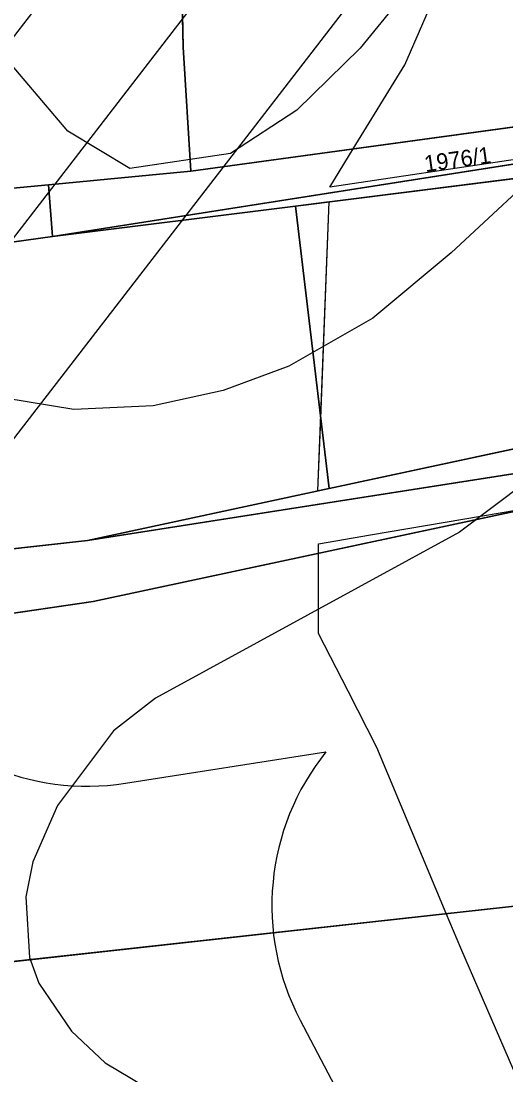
# Model space of a CAD drawing. Extents: x -706130 to -698555, y -971544 to -967260.
# Drawn here: x -703774.7 to -703715.5, y -970191.3 to -970062.6 of the extents above; entities that cross this region are included whole.
import ezdxf

# ---------------------------------------------------------------- set-up
doc = ezdxf.new("R2010")
doc.units = 0
for name, color, linetype in [('BPEJ hranice S', 7, 'Continuous'), ('BPEJ I-II trida ochrany S', 7, 'Continuous'), ('Docházková izochrona - VLAK N', 7, 'Continuous'), ('Elektro VVN nadzemní 110 S', 7, 'Continuous'), ('KN_Hranice_parcel', 7, 'Continuous'), ('KN_Parcelni cisla', 7, 'Continuous'), ('KN_Polygon parcely', 7, 'Continuous'), ('KN_POZEMKY_10_LESNI POZEMEK', 7, 'Continuous'), ('KN_POZEMKY_14_OSTATNI PLOCHA', 7, 'Continuous'), ('KN_POZEMKY_2_ORNA PUDA', 7, 'Continuous'), ('KN_POZEMKY_7_TTP', 7, 'Continuous'), ('KN_VYUZITI_17_ostatni plocha_ostatni komunikace', 7, 'Continuous'), ('OP ELE VN_VVN_trafostanice', 7, 'Continuous'), ('OP lesa 30 m', 7, 'Continuous'), ('Plochy lesní všeobecné S', 7, 'Continuous'), ('Plochy smíšené nezastavěného území všeobecné S', 7, 'Continuous'), ('Plochy zemědělské všeobecné CELEK S', 7, 'Continuous'), ('Regulační bloky v krajině S', 7, 'Continuous'), ('VÝŠKOPIS_vrstevnice hlavní', 7, 'Continuous'), ('VÝŠKOPIS_vrstevnice zesílená', 7, 'Continuous')]:
    doc.layers.add(name, color=color, linetype=linetype)

msp = doc.modelspace()

# ---------------------------------------------------------------- linework, layer by layer
at = {"layer": 'BPEJ hranice S'}
for points in [[(-703630.84, -970066.51), (-703694.35, -970076.49), (-703714.09, -970079.46), (-703737.03, -970082.91), (-703734.16, -970078.23), (-703727.86, -970067.95), (-703721.66, -970053.7), (-703710.51, -970039.44), (-703701.15, -970022.5), (-703700.21, -970020.75), (-703662.54, -970015.73), (-703662.07, -970012.54), (-703662.22, -970011.4), (-703662.68, -970008.09), (-703660.12, -970006.54), (-703663.21, -970006.89), (-703639.54, -969992.66)], [(-703584.65, -970101.63), (-703632.86, -970103.3), (-703669.08, -970100.67), (-703702.23, -970112.19), (-703737.12, -970119.68), (-703738.48, -970119.97), (-703737.1, -970084.68), (-703658.73, -970074.83), (-703645.23, -970073.63), (-703533.48, -970063.59)], [(-703712.99, -970194.37), (-703721.04, -970175.78), (-703722.8, -970171.56), (-703731.27, -970151.3), (-703734.78, -970144.43), (-703738.39, -970137.36), (-703738.39, -970127.59), (-703738.39, -970126.43), (-703732.05, -970125.35), (-703711.68, -970121.88), (-703709.95, -970121.51), (-703701.37, -970168.64), (-703701.97, -970168.73), (-703701.95, -970168.81), (-703713.92, -970170.95), (-703707.62, -970182.89), (-703660.48, -970173.94), (-703659.47, -970172), (-703655.23, -970162.65), (-703570.53, -970161.82), (-703450.72, -970210.98)]]:
    msp.add_lwpolyline(points, dxfattribs=at)
at = {"layer": 'BPEJ I-II trida ochrany S'}
for p, q in [((-703753.98, -970080.95), (-703734.16, -970078.23)), ((-703771.36, -970082.59), (-703753.98, -970080.95)), ((-703770.88, -970088.93), (-703771.36, -970082.59)), ((-703737.1, -970084.68), (-703741.2, -970085.2)), ((-703738.13, -970111.13), (-703737.1, -970084.68)), ((-703741.2, -970085.2), (-703770.88, -970088.93)), ((-703738.48, -970119.97), (-703738.13, -970111.13)), ((-703766.62, -970126.02), (-703738.48, -970119.97)), ((-703738.48, -970119.97), (-703738.48, -970119.97)), ((-703854.48, -970135.85), (-703766.62, -970126.02)), ((-703738.39, -970127.59), (-703765.94, -970133.47)), ((-703765.94, -970133.47), (-703792.93, -970137.4))]:
    msp.add_line(p, q, dxfattribs=at)
for points in [[(-703734.16, -970078.23), (-703734.16, -970078.23), (-703727.86, -970067.95), (-703721.66, -970053.7), (-703710.51, -970039.44), (-703701.15, -970022.5), (-703700.21, -970020.75)], [(-703722.8, -970171.56), (-703722.8, -970171.56), (-703731.27, -970151.3), (-703734.78, -970144.43), (-703738.39, -970137.36), (-703738.39, -970127.59)], [(-703709.42, -970220.99), (-703709.42, -970220.99), (-703709.27, -970213.27), (-703712.99, -970194.37), (-703721.04, -970175.78), (-703722.8, -970171.56)]]:
    msp.add_lwpolyline(points, dxfattribs=at)
at = {"layer": 'Docházková izochrona - VLAK N'}
msp.add_circle((-704165.45, -969778.77), 800, dxfattribs=at)
at = {"layer": 'Elektro VVN nadzemní 110 S'}
for points in [[(-700677.68, -968389.53), (-700720.3, -968520.31), (-700885.11, -968619.17), (-701029.75, -968695.32), (-701213.15, -968797.17), (-701387.47, -968896.72), (-701622.95, -968906.84), (-701850.91, -968917.01), (-702086.18, -968927.59), (-702287, -968936.09), (-702541.24, -968947.7), (-702750.65, -968956.72), (-702961.96, -969032.29), (-703136.1, -969256.65), (-703287.02, -969447.51), (-703413.53, -969614.39), (-703545.7, -969788.25), (-703681.76, -969967.4), (-703806.77, -970129.36), (-703869.25, -970324.03), (-703923.83, -970499.99), (-703982.93, -970684.04), (-704154.48, -970835.91), (-704335.28, -970994.23)], [(-701037.45, -968682.44), (-701220.87, -968784.31), (-701391.86, -968881.84), (-701623.29, -968891.84), (-701851.27, -968902.01), (-702086.7, -968912.6), (-702287.46, -968921.09), (-702541.56, -968932.7), (-702753.57, -968941.78), (-702971.28, -969019.79), (-703148, -969247.53), (-703298.94, -969438.41), (-703425.51, -969605.35), (-703557.68, -969779.23), (-703693.68, -969958.3), (-703820.28, -970122.34), (-703883.55, -970319.51), (-703938.11, -970495.43), (-703995.91, -970675.44), (-704164.34, -970824.61), (-704345.28, -970983.05), (-704345.55, -970983.3)]]:
    msp.add_lwpolyline(points, dxfattribs=at)
at = {"layer": 'KN_Hranice_parcel'}
for p, q in [((-703753.98, -970080.95), (-703631.57, -970064.18)), ((-703771.36, -970082.59), (-703753.98, -970080.95)), ((-703777, -970083.13), (-703771.36, -970082.59)), ((-703771.36, -970082.59), (-703770.88, -970088.93)), ((-703770.88, -970088.93), (-703741.2, -970085.2)), ((-703741.2, -970085.2), (-703737.12, -970119.68)), ((-703737.12, -970119.68), (-703766.62, -970126.02)), ((-703714.1, -970170.6), (-703843.22, -970184.9))]:
    msp.add_line(p, q, dxfattribs=at)
for points in [[(-703404.51, -970004.05), (-703441.55, -970002.12), (-703532.52, -970024.69), (-703549.03, -970029.83), (-703569.73, -970037.36), (-703630.86, -970066.93), (-703770.88, -970088.93)], [(-703755.86, -970024.35), (-703754.92, -970065.8), (-703753.98, -970080.95)], [(-703533.48, -970063.59), (-703645.23, -970073.63), (-703658.73, -970074.83), (-703741.2, -970085.2)], [(-703895.48, -970107.17), (-703816.5, -970095.25), (-703770.88, -970088.93)], [(-703737.12, -970119.68), (-703702.23, -970112.19), (-703669.08, -970100.67), (-703632.86, -970103.3)], [(-703766.62, -970126.02), (-703701.13, -970115.77), (-703668.56, -970106.47), (-703632.86, -970103.3)], [(-703709.95, -970121.51), (-703765.94, -970133.47), (-703792.93, -970137.4)], [(-703766.62, -970126.02), (-703880.82, -970138.8), (-703959.54, -970148.75), (-703988.89, -970158.47)]]:
    msp.add_lwpolyline(points, dxfattribs=at)
at = {"layer": 'KN_Polygon parcely'}
for points in [[(-703453.18, -969973.09), (-703536.77, -969994.39), (-703596.82, -970006.98), (-703713.64, -970022.54), (-703736.66, -970022.5), (-703755.86, -970024.35), (-703754.92, -970065.8), (-703753.98, -970080.95), (-703631.57, -970064.18), (-703581.15, -970030.93), (-703575.77, -970029.17), (-703533.33, -970021.77), (-703441.2, -969999.8), (-703378.41, -969994.14), (-703409.48, -969970.36)], [(-703770.88, -970088.93), (-703630.86, -970066.93), (-703569.73, -970037.36), (-703549.03, -970029.83), (-703532.52, -970024.69), (-703441.55, -970002.12), (-703404.51, -970004.05), (-703363.7, -970004.94), (-703348.61, -970007.02), (-703348.12, -970002), (-703365.33, -969998.75), (-703405.57, -969999.83), (-703441.2, -969999.8), (-703533.33, -970021.77), (-703572.28, -970036.04), (-703631.57, -970064.18), (-703753.98, -970080.95), (-703771.36, -970082.59)], [(-703770.88, -970088.93), (-703741.2, -970085.2), (-703658.73, -970074.83), (-703645.23, -970073.63), (-703533.48, -970063.59), (-703443.34, -970047.08), (-703395.77, -970043.37), (-703440.19, -970042.36), (-703543.12, -970058.76), (-703597.68, -970059.34), (-703579.89, -970044.43), (-703569.93, -970040.02), (-703550.64, -970032.73), (-703533.84, -970028.57), (-703440.66, -970005.74), (-703404.51, -970004.05), (-703441.55, -970002.12), (-703532.52, -970024.69), (-703549.03, -970029.83), (-703569.73, -970037.36), (-703630.86, -970066.93)], [(-703755.86, -970024.35), (-703780.36, -970026.97), (-703777, -970083.13), (-703771.36, -970082.59), (-703753.98, -970080.95), (-703754.92, -970065.8)], [(-703528.72, -970095.73), (-703527.23, -970062.71), (-703533.48, -970063.59), (-703645.23, -970073.63), (-703658.73, -970074.83), (-703741.2, -970085.2), (-703737.12, -970119.68), (-703702.23, -970112.19), (-703669.08, -970100.67), (-703632.86, -970103.3), (-703584.65, -970101.63)], [(-703895.48, -970107.17), (-703816.5, -970095.25), (-703770.88, -970088.93), (-703771.36, -970082.59), (-703777, -970083.13), (-703808.4, -970086.14), (-703893.41, -970099.95), (-703936.29, -970102.31), (-704002.53, -970131.79), (-703989.92, -970135.7), (-703934.62, -970109.2)], [(-703741.2, -970085.2), (-703770.88, -970088.93), (-703816.5, -970095.25), (-703895.48, -970107.17), (-703962.11, -970142.52), (-703995.3, -970153.79), (-703988.89, -970158.47), (-703959.54, -970148.75), (-703880.82, -970138.8), (-703766.62, -970126.02), (-703737.12, -970119.68)], [(-703527.12, -970099.52), (-703528.72, -970095.73), (-703584.65, -970101.63), (-703632.86, -970103.3), (-703668.56, -970106.47), (-703701.13, -970115.77), (-703766.62, -970126.02), (-703880.82, -970138.8), (-703959.54, -970148.75), (-703988.89, -970158.47), (-703949.79, -970157.02), (-703792.93, -970137.4), (-703765.94, -970133.47), (-703709.95, -970121.51), (-703667.12, -970112.26), (-703655.52, -970110.86), (-703629.06, -970109.21), (-703554.49, -970103.46)], [(-703766.62, -970126.02), (-703701.13, -970115.77), (-703668.56, -970106.47), (-703632.86, -970103.3), (-703669.08, -970100.67), (-703702.23, -970112.19), (-703737.12, -970119.68)], [(-703843.22, -970184.9), (-703714.1, -970170.6), (-703703.25, -970168.91), (-703701.37, -970168.64), (-703709.95, -970121.51), (-703765.94, -970133.47), (-703792.93, -970137.4), (-703853.1, -970147.36)]]:
    msp.add_lwpolyline(points, close=True, dxfattribs=at)
msp.add_lwpolyline([(-703103.1, -970216.61), (-703179.97, -970194.21), (-703264.02, -970171.01), (-703371.96, -970147.76), (-703420.94, -970144.86), (-703562.22, -970150.94), (-703511.23, -970177.68), (-703468.7, -970190.64), (-703434.36, -970196.61), (-703430.72, -970200.4), (-703431.33, -970215.29), (-703450.72, -970210.98), (-703570.53, -970161.82), (-703655.23, -970162.65), (-703660.34, -970173.91), (-703707.62, -970182.89), (-703714.1, -970170.6), (-703843.22, -970184.9)], dxfattribs=at)
at = {"layer": 'KN_POZEMKY_10_LESNI POZEMEK'}
for p, q in [((-703770.88, -970088.93), (-703630.86, -970066.93)), ((-703658.73, -970074.83), (-703741.2, -970085.2)), ((-703741.2, -970085.2), (-703770.88, -970088.93)), ((-703737.12, -970119.68), (-703702.23, -970112.19)), ((-703701.13, -970115.77), (-703766.62, -970126.02)), ((-703766.62, -970126.02), (-703737.12, -970119.68))]:
    msp.add_line(p, q, dxfattribs=at)
at = {"layer": 'KN_POZEMKY_14_OSTATNI PLOCHA'}
for p, q in [((-703753.98, -970080.95), (-703631.57, -970064.18)), ((-703630.86, -970066.93), (-703770.88, -970088.93)), ((-703771.36, -970082.59), (-703753.98, -970080.95)), ((-703770.88, -970088.93), (-703771.36, -970082.59)), ((-703766.62, -970126.02), (-703701.13, -970115.77)), ((-703709.95, -970121.51), (-703765.94, -970133.47)), ((-703880.82, -970138.8), (-703766.62, -970126.02)), ((-703765.94, -970133.47), (-703792.93, -970137.4))]:
    msp.add_line(p, q, dxfattribs=at)
at = {"layer": 'KN_POZEMKY_2_ORNA PUDA'}
for p, q in [((-703777, -970083.13), (-703771.36, -970082.59)), ((-703771.36, -970082.59), (-703770.88, -970088.93)), ((-703770.88, -970088.93), (-703741.2, -970085.2)), ((-703741.2, -970085.2), (-703737.12, -970119.68)), ((-703816.5, -970095.25), (-703770.88, -970088.93)), ((-703770.88, -970088.93), (-703816.5, -970095.25)), ((-703737.12, -970119.68), (-703766.62, -970126.02)), ((-703765.94, -970133.47), (-703709.95, -970121.51)), ((-703766.62, -970126.02), (-703880.82, -970138.8)), ((-703792.93, -970137.4), (-703765.94, -970133.47)), ((-703843.22, -970184.9), (-703714.1, -970170.6)), ((-703714.1, -970170.6), (-703843.22, -970184.9))]:
    msp.add_line(p, q, dxfattribs=at)
at = {"layer": 'KN_POZEMKY_7_TTP'}
for p, q in [((-703755.86, -970024.35), (-703754.92, -970065.8)), ((-703754.92, -970065.8), (-703755.86, -970024.35)), ((-703631.57, -970064.18), (-703753.98, -970080.95)), ((-703754.92, -970065.8), (-703753.98, -970080.95)), ((-703753.98, -970080.95), (-703754.92, -970065.8)), ((-703741.2, -970085.2), (-703658.73, -970074.83)), ((-703753.98, -970080.95), (-703771.36, -970082.59)), ((-703771.36, -970082.59), (-703777, -970083.13)), ((-703737.12, -970119.68), (-703741.2, -970085.2)), ((-703702.23, -970112.19), (-703737.12, -970119.68))]:
    msp.add_line(p, q, dxfattribs=at)
at = {"layer": 'KN_VYUZITI_17_ostatni plocha_ostatni komunikace'}
for p, q in [((-703753.98, -970080.95), (-703631.57, -970064.18)), ((-703630.86, -970066.93), (-703770.88, -970088.93)), ((-703771.36, -970082.59), (-703753.98, -970080.95)), ((-703770.88, -970088.93), (-703771.36, -970082.59)), ((-703766.62, -970126.02), (-703701.13, -970115.77)), ((-703709.95, -970121.51), (-703765.94, -970133.47)), ((-703880.82, -970138.8), (-703766.62, -970126.02)), ((-703765.94, -970133.47), (-703792.93, -970137.4))]:
    msp.add_line(p, q, dxfattribs=at)
at = {"layer": 'OP ELE VN_VVN_trafostanice'}
msp.add_lwpolyline([(-704325.46, -971005.57), (-704144.6, -970847.2), (-704144.59, -970847.19), (-704144.54, -970847.15), (-703972.98, -970695.27), (-703972.32, -970694.64), (-703971.65, -970693.93), (-703971.03, -970693.17), (-703970.45, -970692.37), (-703969.94, -970691.54), (-703969.47, -970690.67), (-703969.07, -970689.78), (-703968.72, -970688.86), (-703968.64, -970688.62), (-703909.54, -970504.58), (-703909.5, -970504.43), (-703854.94, -970328.54), (-703793.29, -970136.45), (-703669.88, -969976.56), (-703669.86, -969976.53), (-703669.81, -969976.47), (-703533.76, -969797.33), (-703443.28, -969678.3)], dxfattribs=at)
at = {"layer": 'OP lesa 30 m'}
for p, q in [((-703761.98, -970155.66), (-703737.5, -970151.83)), ((-703740.64, -970184.59), (-703734.16, -970196.88))]:
    msp.add_line(p, q, dxfattribs=at)
for centre, start, end in [((-703766.62, -970126.02), 148.0728, 278.8953), ((-703714.1, -970170.6), 141.2633, 207.8008)]:
    msp.add_arc(centre, 30, start, end, dxfattribs=at)
at = {"layer": 'Plochy lesní všeobecné S'}
for p, q in [((-703630.86, -970066.93), (-703770.88, -970088.93)), ((-703741.2, -970085.2), (-703658.73, -970074.83)), ((-703770.88, -970088.93), (-703741.2, -970085.2)), ((-703702.23, -970112.19), (-703737.12, -970119.68)), ((-703766.62, -970126.02), (-703701.13, -970115.77)), ((-703737.12, -970119.68), (-703766.62, -970126.02))]:
    msp.add_line(p, q, dxfattribs=at)
at = {"layer": 'Plochy smíšené nezastavěného území všeobecné S'}
for p, q in [((-703741.2, -970085.2), (-703737.12, -970119.68)), ((-703737.12, -970119.68), (-703702.23, -970112.19))]:
    msp.add_line(p, q, dxfattribs=at)
for points in [[(-703770.88, -970088.93), (-703630.86, -970066.93), (-703569.73, -970037.36)], [(-703533.48, -970063.59), (-703645.23, -970073.63), (-703658.73, -970074.83), (-703741.2, -970085.2)], [(-703631.57, -970064.18), (-703753.98, -970080.95), (-703771.36, -970082.59), (-703770.88, -970088.93)]]:
    msp.add_lwpolyline(points, dxfattribs=at)
at = {"layer": 'Plochy zemědělské všeobecné CELEK S'}
for p, q in [((-703753.98, -970080.95), (-703631.57, -970064.18)), ((-703771.36, -970082.59), (-703753.98, -970080.95)), ((-703770.88, -970088.93), (-703771.36, -970082.59)), ((-703741.2, -970085.2), (-703770.88, -970088.93)), ((-703737.12, -970119.68), (-703741.2, -970085.2)), ((-703701.13, -970115.77), (-703766.62, -970126.02)), ((-703766.62, -970126.02), (-703737.12, -970119.68))]:
    msp.add_line(p, q, dxfattribs=at)
at = {"layer": 'Regulační bloky v krajině S'}
for p, q in [((-703753.98, -970080.95), (-703631.57, -970064.18)), ((-703630.86, -970066.93), (-703770.88, -970088.93)), ((-703741.2, -970085.2), (-703658.73, -970074.83)), ((-703771.36, -970082.59), (-703753.98, -970080.95)), ((-703770.88, -970088.93), (-703771.36, -970082.59)), ((-703770.88, -970088.93), (-703741.2, -970085.2)), ((-703741.2, -970085.2), (-703770.88, -970088.93)), ((-703741.2, -970085.2), (-703737.12, -970119.68)), ((-703737.12, -970119.68), (-703741.2, -970085.2)), ((-703702.23, -970112.19), (-703737.12, -970119.68)), ((-703737.12, -970119.68), (-703702.23, -970112.19)), ((-703766.62, -970126.02), (-703701.13, -970115.77)), ((-703701.13, -970115.77), (-703766.62, -970126.02)), ((-703737.12, -970119.68), (-703766.62, -970126.02)), ((-703766.62, -970126.02), (-703737.12, -970119.68))]:
    msp.add_line(p, q, dxfattribs=at)
for points in [[(-703770.88, -970088.93), (-703630.86, -970066.93), (-703569.73, -970037.36)], [(-703533.48, -970063.59), (-703645.23, -970073.63), (-703658.73, -970074.83), (-703741.2, -970085.2)], [(-703631.57, -970064.18), (-703753.98, -970080.95), (-703771.36, -970082.59), (-703770.88, -970088.93)]]:
    msp.add_lwpolyline(points, dxfattribs=at)
at = {"layer": 'VÝŠKOPIS_vrstevnice hlavní'}
for points in [[(-703553.24, -970010.08), (-703579.39, -970026.27), (-703626.76, -970050.52), (-703635.89, -970054.52), (-703648.16, -970058.66), (-703686.68, -970064.22), (-703695.96, -970068.07), (-703704.52, -970074.49), (-703722.21, -970090.9), (-703731.77, -970098.89), (-703742.04, -970104.74), (-703750.03, -970107.73), (-703758.59, -970109.59), (-703768.29, -970110.02), (-703779.71, -970108.16)], [(-703672.7, -970083.48), (-703688.4, -970099.32), (-703696.67, -970106.59), (-703721.21, -970125), (-703758.3, -970145.26), (-703763.44, -970149.25), (-703770.29, -970158.38), (-703773.28, -970165.23), (-703774.14, -970169.51), (-703773.71, -970176.93), (-703772.57, -970180.07), (-703768.58, -970185.92), (-703764.44, -970189.77), (-703758.02, -970193.62), (-703748.03, -970197.9), (-703709.8, -970211.74), (-703697.81, -970217.16), (-703689.39, -970223.44), (-703687.11, -970230), (-703686.83, -970233.71), (-703687.83, -970235.85), (-703704.8, -970253.97)]]:
    msp.add_lwpolyline(points, dxfattribs=at)
at = {"layer": 'VÝŠKOPIS_vrstevnice zesílená'}
msp.add_lwpolyline([(-703627.64, -970027.59), (-703647.59, -970036.97), (-703659.58, -970040.54), (-703670.7, -970041.11), (-703692.96, -970038.82), (-703698.95, -970039.25), (-703708.37, -970041.25), (-703715.36, -970046.24), (-703726.49, -970057.51), (-703733.34, -970065.93), (-703741.04, -970073.49), (-703749.17, -970078.77), (-703761.44, -970080.63), (-703769, -970076.06), (-703791.26, -970049.81)], dxfattribs=at)

# ---------------------------------------------------------------- texts
at = {"layer": 'KN_Parcelni cisla'}
msp.add_text('1976/1', height=2, rotation=8, dxfattribs=at).set_placement((-703725.35, -970081.05))

doc.saveas('drawing.dxf')
